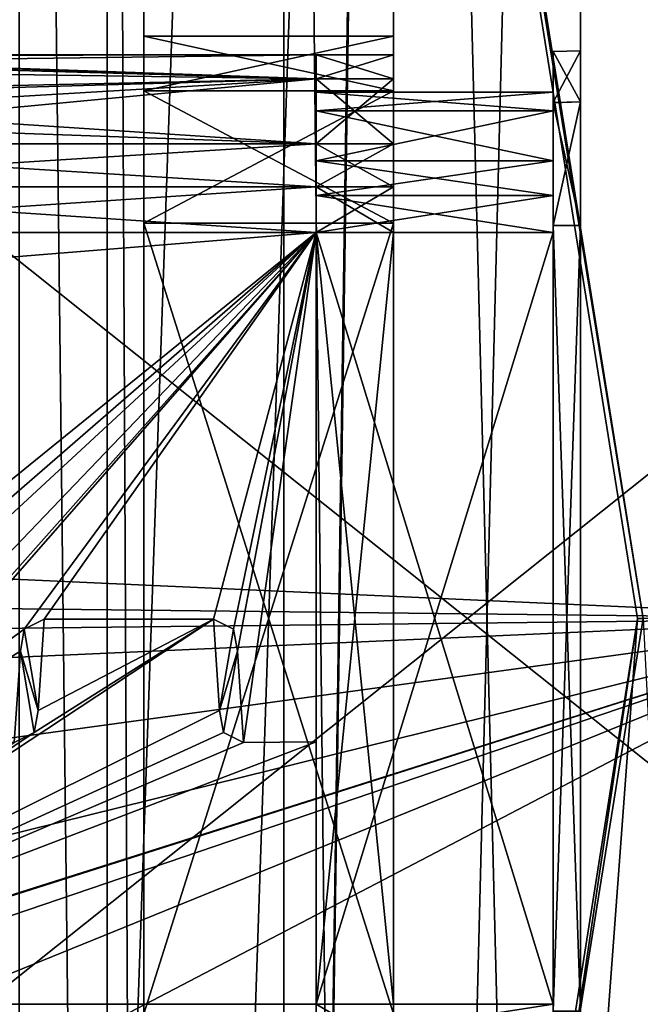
# Model space of a CAD drawing. Header units: millimetres. Extents: x -78 to 78, y -78 to 78.
# Tile 301 of 449: x 49.51 to 54.48, y -3.09 to 4.8. Entities that reach past the tile are written whole.
import ezdxf

# ---------------------------------------------------------------- set-up
doc = ezdxf.new("R2010")
doc.units = ezdxf.units.MM
doc.header["$LTSCALE"] = 41.718519
for name, color, linetype in [('1061', 7, 'CONTINUOUS'), ('1107', 7, 'CONTINUOUS'), ('1745', 7, 'CONTINUOUS'), ('1892', 7, 'CONTINUOUS'), ('1893', 7, 'CONTINUOUS'), ('1894', 7, 'CONTINUOUS'), ('1895', 7, 'CONTINUOUS'), ('1896', 7, 'CONTINUOUS'), ('1897', 7, 'CONTINUOUS'), ('1898', 7, 'CONTINUOUS'), ('1899', 7, 'CONTINUOUS'), ('1900', 7, 'CONTINUOUS'), ('1901', 7, 'CONTINUOUS'), ('1902', 7, 'CONTINUOUS'), ('1905', 7, 'CONTINUOUS'), ('1908', 7, 'CONTINUOUS'), ('1911', 7, 'CONTINUOUS'), ('1912', 7, 'CONTINUOUS'), ('1915', 7, 'CONTINUOUS'), ('1916', 7, 'CONTINUOUS'), ('1917', 7, 'CONTINUOUS'), ('24', 7, 'CONTINUOUS'), ('328', 7, 'CONTINUOUS'), ('344', 7, 'CONTINUOUS'), ('39', 7, 'CONTINUOUS'), ('48', 7, 'CONTINUOUS'), ('5528', 7, 'CONTINUOUS'), ('5529', 7, 'CONTINUOUS'), ('5531', 7, 'CONTINUOUS'), ('5534', 7, 'CONTINUOUS'), ('5539', 7, 'CONTINUOUS'), ('5540', 7, 'CONTINUOUS'), ('5541', 7, 'CONTINUOUS'), ('5544', 7, 'CONTINUOUS'), ('5545', 7, 'CONTINUOUS'), ('5550', 7, 'CONTINUOUS'), ('617', 7, 'CONTINUOUS'), ('619', 7, 'CONTINUOUS'), ('623', 7, 'CONTINUOUS'), ('627', 7, 'CONTINUOUS'), ('642', 7, 'CONTINUOUS'), ('65', 7, 'CONTINUOUS'), ('650', 7, 'CONTINUOUS'), ('651', 7, 'CONTINUOUS'), ('659', 7, 'CONTINUOUS'), ('66', 7, 'CONTINUOUS'), ('668', 7, 'CONTINUOUS'), ('745', 7, 'CONTINUOUS'), ('748', 7, 'CONTINUOUS'), ('76', 7, 'CONTINUOUS'), ('790', 7, 'CONTINUOUS'), ('855', 7, 'CONTINUOUS'), ('86', 7, 'CONTINUOUS'), ('97', 7, 'CONTINUOUS'), ('971', 7, 'CONTINUOUS'), ('98', 7, 'CONTINUOUS')]:
    doc.layers.add(name, color=color, linetype=linetype)

msp = doc.modelspace()

# ---------------------------------------------------------------- linework, layer by layer
at = {"layer": '1061', "color": 7, "linetype": 'CONTINUOUS'}
for points in [[(51.768, 17.0379, 23.7), (54.5, 0, 23.7), (51.7312, 17.0098, 26.2), (51.768, 17.0379, 23.7)], [(54.5, 0, 23.7), (54.4564, 0, 26.2), (51.7312, 17.0098, 26.2), (54.5, 0, 23.7)], [(54.5, 0, 23.7), (51.768, -17.0379, 23.7), (54.4564, 0, 26.2), (54.5, 0, 23.7)], [(51.768, -17.0379, 23.7), (53.8609, -8.0304, 26.2), (54.4564, 0, 26.2), (51.768, -17.0379, 23.7)]]:
    msp.add_3dface(points, dxfattribs=at)
at = {"layer": '1107', "color": 7, "linetype": 'CONTINUOUS'}
for points in [[(57.6146, 2.6691, 23.7), (57.2005, -0.0001, 23.7), (51.768, 17.0379, 23.7), (57.6146, 2.6691, 23.7)], [(51.768, 17.0379, 23.7), (57.2005, -0.0001, 23.7), (54.5, 0, 23.7), (51.768, 17.0379, 23.7)], [(58.8181, 5.0848, 23.7), (57.6146, 2.6691, 23.7), (51.768, 17.0379, 23.7), (58.8181, 5.0848, 23.7)], [(54.5, 0, 23.7), (55.2514, -14.8047, 23.7), (51.768, -17.0379, 23.7), (54.5, 0, 23.7)]]:
    msp.add_3dface(points, dxfattribs=at)
at = {"layer": '1745', "linetype": 'CONTINUOUS'}
for points in [[(75.9193, 7.9475, 28.7), (69.7599, 30.9897, 28.7), (53.7937, -21.0684, 28.7), (75.9193, 7.9475, 28.7)], [(53.7937, -21.0684, 28.7), (69.7599, 30.9897, 28.7), (56.7669, -10.73, 28.7), (53.7937, -21.0684, 28.7)], [(31.0424, -69.7372, 28.7), (51.0663, -56.737, 28.7), (75.9193, 7.9475, 28.7), (31.0424, -69.7372, 28.7)], [(31.0424, -69.7372, 28.7), (75.9193, 7.9475, 28.7), (53.7937, -21.0684, 28.7), (31.0424, -69.7372, 28.7)], [(51.0663, -56.737, 28.7), (74.6699, -15.8517, 28.7), (75.9193, 7.9475, 28.7), (51.0663, -56.737, 28.7)]]:
    msp.add_3dface(points, dxfattribs=at)
at = {"layer": '1892', "linetype": 'CONTINUOUS'}
for points in [[(51.88, 3.6703, 5.6071), (51.88, 3.3901, 5.5047), (53.78, 3.6703, 5.6071), (51.88, 3.6703, 5.6071)], [(53.78, 3.6703, 5.6071), (51.88, 3.3901, 5.5047), (53.78, 3.3901, 5.5047), (53.78, 3.6703, 5.6071)], [(51.88, 3.3901, 5.5047), (51.88, 3.0938, 5.4699), (53.78, 3.3901, 5.5047), (51.88, 3.3901, 5.5047)], [(53.78, 3.3901, 5.5047), (51.88, 3.0938, 5.4699), (53.78, 3.0938, 5.4699), (53.78, 3.3901, 5.5047)]]:
    msp.add_3dface(points, dxfattribs=at)
at = {"layer": '1893', "linetype": 'CONTINUOUS'}
for points in [[(51.88, 4.5199, 6.4999), (51.88, 4.3267, 5.8187), (51.88, 4.5199, 6.9999), (51.88, 4.5199, 6.4999)], [(51.88, 4.5199, 6.9999), (51.88, 4.3267, 5.8187), (51.88, 4.3266, 7.6813), (51.88, 4.5199, 6.9999)], [(51.88, 4.0712, 5.9758), (51.88, 4.2199, 6.4999), (51.88, 4.3267, 5.8187), (51.88, 4.0712, 5.9758)], [(51.88, 4.3267, 5.8187), (51.88, 4.2199, 6.4999), (51.88, 4.3266, 7.6813), (51.88, 4.3267, 5.8187)], [(51.88, 3.8054, 5.3392), (51.88, 4.0712, 5.9758), (51.88, 4.3267, 5.8187), (51.88, 3.8054, 5.3392)], [(51.88, 4.2199, 6.9999), (51.88, 4.0713, 7.524), (51.88, 4.3266, 7.6813), (51.88, 4.2199, 6.9999)], [(51.88, 4.2199, 6.4999), (51.88, 4.2199, 6.9999), (51.88, 4.3266, 7.6813), (51.88, 4.2199, 6.4999)], [(51.88, 4.3266, 7.6813), (51.88, 4.0713, 7.524), (51.88, 3.8054, 8.1607), (51.88, 4.3266, 7.6813)], [(51.88, 4.0713, 7.524), (51.88, 3.6703, 7.8928), (51.88, 3.8054, 8.1607), (51.88, 4.0713, 7.524)], [(51.88, 3.6703, 5.6071), (51.88, 4.0712, 5.9758), (51.88, 3.8054, 5.3392), (51.88, 3.6703, 5.6071)], [(51.88, 3.4595, 5.2129), (51.88, 3.6703, 5.6071), (51.88, 3.8054, 5.3392), (51.88, 3.4595, 5.2129)], [(51.88, 3.8054, 8.1607), (51.88, 3.6703, 7.8928), (51.88, 3.4595, 8.287), (51.88, 3.8054, 8.1607)], [(51.88, 3.3901, 5.5047), (51.88, 3.6703, 5.6071), (51.88, 3.4595, 5.2129), (51.88, 3.3901, 5.5047)], [(51.88, 3.6703, 7.8928), (51.88, 3.3901, 7.9952), (51.88, 3.4595, 8.287), (51.88, 3.6703, 7.8928)], [(51.88, 3.0938, 5.1699), (51.88, 3.3901, 5.5047), (51.88, 3.4595, 5.2129), (51.88, 3.0938, 5.1699)], [(51.88, 3.3901, 7.9952), (51.88, 3.0938, 8.0299), (51.88, 3.4595, 8.287), (51.88, 3.3901, 7.9952)], [(51.88, 3.4595, 8.287), (51.88, 3.0938, 8.0299), (51.88, 3.0938, 8.3299), (51.88, 3.4595, 8.287)], [(51.88, 3.0938, 5.4699), (51.88, 3.3901, 5.5047), (51.88, 3.0938, 5.1699), (51.88, 3.0938, 5.4699)], [(51.88, -3.094, 5.4699), (51.88, 3.0938, 5.4699), (51.88, -3.094, 5.1699), (51.88, -3.094, 5.4699)], [(51.88, 3.0938, 5.4699), (51.88, 3.0938, 5.1699), (51.88, -3.094, 5.1699), (51.88, 3.0938, 5.4699)], [(51.88, 3.0938, 8.0299), (51.88, -3.094, 8.0299), (51.88, 3.0938, 8.3299), (51.88, 3.0938, 8.0299)], [(51.88, 3.0938, 8.3299), (51.88, -3.094, 8.0299), (51.88, -3.094, 8.3299), (51.88, 3.0938, 8.3299)], [(51.88, -3.3902, 5.5047), (51.88, -3.094, 5.4699), (51.88, -3.4597, 5.2129), (51.88, -3.3902, 5.5047)], [(51.88, -3.4597, 5.2129), (51.88, -3.094, 5.4699), (51.88, -3.094, 5.1699), (51.88, -3.4597, 5.2129)]]:
    msp.add_3dface(points, dxfattribs=at)
at = {"layer": '1894', "linetype": 'CONTINUOUS'}
for points in [[(53.78, 3.0938, 5.4699), (51.88, 3.0938, 5.4699), (51.88, -3.094, 5.4699), (53.78, 3.0938, 5.4699)], [(53.78, -3.094, 5.4699), (53.78, 3.0938, 5.4699), (51.88, -3.094, 5.4699), (53.78, -3.094, 5.4699)]]:
    msp.add_3dface(points, dxfattribs=at)
at = {"layer": '1895', "linetype": 'CONTINUOUS'}
for points in [[(53.78, 4.1363, 5.6138), (53.78, 4.5447, 6.6), (53.78, 4.2199, 6.4999), (53.78, 4.1363, 5.6138)], [(53.78, 4.5447, 6.6), (53.78, 4.5447, 6.9), (53.78, 4.1356, 7.8868), (53.78, 4.5447, 6.6)], [(53.78, 4.5447, 6.6), (53.78, 4.1356, 7.8868), (53.78, 4.2199, 6.9999), (53.78, 4.5447, 6.6)], [(53.78, 4.5447, 6.6), (53.78, 4.2199, 6.9999), (53.78, 4.2199, 6.4999), (53.78, 4.5447, 6.6)], [(53.78, 4.1363, 5.6138), (53.78, 4.2199, 6.4999), (53.78, 4.0713, 5.9759), (53.78, 4.1363, 5.6138)], [(53.78, 4.1356, 7.8868), (53.78, 4.0712, 7.5241), (53.78, 4.2199, 6.9999), (53.78, 4.1356, 7.8868)], [(53.78, 3.15, 5.2053), (53.78, 4.1363, 5.6138), (53.78, 3.3901, 5.5047), (53.78, 3.15, 5.2053)], [(53.78, 4.1363, 5.6138), (53.78, 3.6703, 5.6071), (53.78, 3.3901, 5.5047), (53.78, 4.1363, 5.6138)], [(53.78, 3.6703, 5.6071), (53.78, 4.1363, 5.6138), (53.78, 4.0713, 5.9759), (53.78, 3.6703, 5.6071)], [(53.78, 4.1356, 7.8868), (53.78, 3.15, 8.2947), (53.78, 3.6703, 7.8928), (53.78, 4.1356, 7.8868)], [(53.78, 4.1356, 7.8868), (53.78, 3.6703, 7.8928), (53.78, 4.0712, 7.5241), (53.78, 4.1356, 7.8868)], [(53.78, 3.6703, 7.8928), (53.78, 3.15, 8.2947), (53.78, 3.3901, 7.9952), (53.78, 3.6703, 7.8928)], [(53.78, 3.15, 5.2053), (53.78, 3.3901, 5.5047), (53.78, 3.0938, 5.4699), (53.78, 3.15, 5.2053)], [(53.78, 3.15, 8.2947), (53.78, 3.0938, 8.0299), (53.78, 3.3901, 7.9952), (53.78, 3.15, 8.2947)], [(53.78, 3.15, 8.2947), (53.78, -3.15, 8.2947), (53.78, 3.0938, 8.0299), (53.78, 3.15, 8.2947)], [(53.78, -3.15, 5.2053), (53.78, 3.15, 5.2053), (53.78, -3.094, 5.4699), (53.78, -3.15, 5.2053)], [(53.78, 3.15, 5.2053), (53.78, 3.0938, 5.4699), (53.78, -3.094, 5.4699), (53.78, 3.15, 5.2053)], [(53.78, -3.15, 8.2947), (53.78, -3.094, 8.0299), (53.78, 3.0938, 8.0299), (53.78, -3.15, 8.2947)], [(53.78, -3.15, 5.2053), (53.78, -3.094, 5.4699), (53.78, -3.3902, 5.5047), (53.78, -3.15, 5.2053)]]:
    msp.add_3dface(points, dxfattribs=at)
at = {"layer": '1896', "linetype": 'CONTINUOUS'}
for points in [[(53.78, 4.2199, 6.4999), (51.88, 4.2199, 6.4999), (51.88, 4.0712, 5.9758), (53.78, 4.2199, 6.4999)], [(53.78, 4.2199, 6.4999), (51.88, 4.0712, 5.9758), (53.78, 4.0713, 5.9759), (53.78, 4.2199, 6.4999)], [(51.88, 3.6703, 5.6071), (53.78, 3.6703, 5.6071), (53.78, 4.0713, 5.9759), (51.88, 3.6703, 5.6071)], [(51.88, 4.0712, 5.9758), (51.88, 3.6703, 5.6071), (53.78, 4.0713, 5.9759), (51.88, 4.0712, 5.9758)]]:
    msp.add_3dface(points, dxfattribs=at)
at = {"layer": '1897', "linetype": 'CONTINUOUS'}
for points in [[(53.78, 4.2199, 6.9999), (51.88, 4.2199, 6.9999), (53.78, 4.2199, 6.4999), (53.78, 4.2199, 6.9999)], [(53.78, 4.2199, 6.4999), (51.88, 4.2199, 6.9999), (51.88, 4.2199, 6.4999), (53.78, 4.2199, 6.4999)]]:
    msp.add_3dface(points, dxfattribs=at)
at = {"layer": '1898', "linetype": 'CONTINUOUS'}
for points in [[(51.88, 4.0713, 7.524), (51.88, 4.2199, 6.9999), (53.78, 4.0712, 7.5241), (51.88, 4.0713, 7.524)], [(53.78, 4.0712, 7.5241), (51.88, 4.2199, 6.9999), (53.78, 4.2199, 6.9999), (53.78, 4.0712, 7.5241)], [(53.78, 3.6703, 7.8928), (51.88, 3.6703, 7.8928), (51.88, 4.0713, 7.524), (53.78, 3.6703, 7.8928)], [(53.78, 3.6703, 7.8928), (51.88, 4.0713, 7.524), (53.78, 4.0712, 7.5241), (53.78, 3.6703, 7.8928)]]:
    msp.add_3dface(points, dxfattribs=at)
at = {"layer": '1899', "linetype": 'CONTINUOUS'}
for points in [[(52.5, 3.0938, 5.1699), (52.5, -3.094, 5.1699), (51.88, 3.0938, 5.1699), (52.5, 3.0938, 5.1699)], [(51.88, 3.0938, 5.1699), (52.5, -3.094, 5.1699), (51.88, -3.094, 5.1699), (51.88, 3.0938, 5.1699)]]:
    msp.add_3dface(points, dxfattribs=at)
at = {"layer": '1900', "linetype": 'CONTINUOUS'}
for points in [[(51.88, 3.6703, 7.8928), (53.78, 3.6703, 7.8928), (53.78, 3.3901, 7.9952), (51.88, 3.6703, 7.8928)], [(51.88, 3.3901, 7.9952), (51.88, 3.6703, 7.8928), (53.78, 3.3901, 7.9952), (51.88, 3.3901, 7.9952)], [(53.78, 3.0938, 8.0299), (51.88, 3.0938, 8.0299), (51.88, 3.3901, 7.9952), (53.78, 3.0938, 8.0299)], [(53.78, 3.0938, 8.0299), (51.88, 3.3901, 7.9952), (53.78, 3.3901, 7.9952), (53.78, 3.0938, 8.0299)]]:
    msp.add_3dface(points, dxfattribs=at)
at = {"layer": '1901', "linetype": 'CONTINUOUS'}
for points in [[(52.5, -3.094, 5.1699), (52.5, -3.4597, 5.2129), (51.88, -3.094, 5.1699), (52.5, -3.094, 5.1699)], [(52.5, -3.4597, 5.2129), (51.88, -3.4597, 5.2129), (51.88, -3.094, 5.1699), (52.5, -3.4597, 5.2129)]]:
    msp.add_3dface(points, dxfattribs=at)
at = {"layer": '1902', "linetype": 'CONTINUOUS'}
for points in [[(53.78, -3.094, 8.0299), (51.88, -3.094, 8.0299), (51.88, 3.0938, 8.0299), (53.78, -3.094, 8.0299)], [(53.78, 3.0938, 8.0299), (53.78, -3.094, 8.0299), (51.88, 3.0938, 8.0299), (53.78, 3.0938, 8.0299)]]:
    msp.add_3dface(points, dxfattribs=at)
at = {"layer": '1905', "linetype": 'CONTINUOUS'}
for points in [[(52.5, 3.8054, 5.3392), (52.5, 3.4595, 5.2129), (51.88, 3.8054, 5.3392), (52.5, 3.8054, 5.3392)], [(52.5, 3.4595, 5.2129), (51.88, 3.4595, 5.2129), (51.88, 3.8054, 5.3392), (52.5, 3.4595, 5.2129)], [(52.5, 3.4595, 5.2129), (52.5, 3.0938, 5.1699), (51.88, 3.4595, 5.2129), (52.5, 3.4595, 5.2129)], [(52.5, 3.0938, 5.1699), (51.88, 3.0938, 5.1699), (51.88, 3.4595, 5.2129), (52.5, 3.0938, 5.1699)]]:
    msp.add_3dface(points, dxfattribs=at)
at = {"layer": '1908', "linetype": 'CONTINUOUS'}
for points in [[(52.5, 4.5199, 6.4999), (52.5, 4.3265, 5.8187), (51.88, 4.5199, 6.4999), (52.5, 4.5199, 6.4999)], [(52.5, 4.3265, 5.8187), (51.88, 4.3267, 5.8187), (51.88, 4.5199, 6.4999), (52.5, 4.3265, 5.8187)], [(52.5, 4.3265, 5.8187), (52.5, 3.8054, 5.3392), (51.88, 4.3267, 5.8187), (52.5, 4.3265, 5.8187)], [(52.5, 3.8054, 5.3392), (51.88, 3.8054, 5.3392), (51.88, 4.3267, 5.8187), (52.5, 3.8054, 5.3392)]]:
    msp.add_3dface(points, dxfattribs=at)
at = {"layer": '1911', "linetype": 'CONTINUOUS'}
for points in [[(53.78, -3.094, 5.4699), (51.88, -3.094, 5.4699), (51.88, -3.3902, 5.5047), (53.78, -3.094, 5.4699)], [(53.78, -3.094, 5.4699), (51.88, -3.3902, 5.5047), (53.78, -3.3902, 5.5047), (53.78, -3.094, 5.4699)]]:
    msp.add_3dface(points, dxfattribs=at)
at = {"layer": '1912', "linetype": 'CONTINUOUS'}
for points in [[(52.5, 4.5199, 6.9999), (52.5, 4.5199, 6.4999), (51.88, 4.5199, 6.4999), (52.5, 4.5199, 6.9999)], [(52.5, 4.5199, 6.9999), (51.88, 4.5199, 6.4999), (51.88, 4.5199, 6.9999), (52.5, 4.5199, 6.9999)]]:
    msp.add_3dface(points, dxfattribs=at)
at = {"layer": '1915', "linetype": 'CONTINUOUS'}
for points in [[(52.5, 4.3265, 7.6812), (52.5, 4.5199, 6.9999), (51.88, 4.3266, 7.6813), (52.5, 4.3265, 7.6812)], [(52.5, 4.5199, 6.9999), (51.88, 4.5199, 6.9999), (51.88, 4.3266, 7.6813), (52.5, 4.5199, 6.9999)], [(52.5, 4.3265, 7.6812), (51.88, 4.3266, 7.6813), (51.88, 3.8054, 8.1607), (52.5, 4.3265, 7.6812)], [(52.5, 3.8054, 8.1607), (52.5, 4.3265, 7.6812), (51.88, 3.8054, 8.1607), (52.5, 3.8054, 8.1607)]]:
    msp.add_3dface(points, dxfattribs=at)
at = {"layer": '1916', "linetype": 'CONTINUOUS'}
for points in [[(52.5, -3.094, 8.3299), (52.5, 3.0938, 8.3299), (51.88, -3.094, 8.3299), (52.5, -3.094, 8.3299)], [(52.5, 3.0938, 8.3299), (51.88, 3.0938, 8.3299), (51.88, -3.094, 8.3299), (52.5, 3.0938, 8.3299)]]:
    msp.add_3dface(points, dxfattribs=at)
at = {"layer": '1917', "linetype": 'CONTINUOUS'}
for points in [[(52.5, 3.4595, 8.287), (52.5, 3.8054, 8.1607), (51.88, 3.4595, 8.287), (52.5, 3.4595, 8.287)], [(52.5, 3.8054, 8.1607), (51.88, 3.8054, 8.1607), (51.88, 3.4595, 8.287), (52.5, 3.8054, 8.1607)], [(52.5, 3.0938, 8.3299), (52.5, 3.4595, 8.287), (51.88, 3.0938, 8.3299), (52.5, 3.0938, 8.3299)], [(52.5, 3.4595, 8.287), (51.88, 3.4595, 8.287), (51.88, 3.0938, 8.3299), (52.5, 3.4595, 8.287)]]:
    msp.add_3dface(points, dxfattribs=at)
at = {"layer": '24', "linetype": 'CONTINUOUS'}
for points in [[(49.5, -30.5, -2), (49.5, 30.5, -2), (51.6213, 30.5, -1.1213), (49.5, -30.5, -2)], [(49.5, -30.5, -2), (51.6213, 30.5, -1.1213), (51.6213, -30.5, -1.1213), (49.5, -30.5, -2)], [(51.6213, 30.5, -1.1213), (52.5, 30.5, 1), (51.6213, -30.5, -1.1213), (51.6213, 30.5, -1.1213)], [(52.5, 30.5, 1), (52.5, 29.5, 1), (51.6213, -30.5, -1.1213), (52.5, 30.5, 1)], [(52.5, 29.5, 1), (52.5, -29.5, 1), (51.6213, -30.5, -1.1213), (52.5, 29.5, 1)]]:
    msp.add_3dface(points, dxfattribs=at)
at = {"layer": '328', "linetype": 'CONTINUOUS'}
for points in [[(47.5, -30, 15), (15.5, 30, 15), (67, -30, 15), (47.5, -30, 15)], [(67, -30, 15), (15.5, 30, 15), (67.5, -30, 15), (67, -30, 15)], [(67.5, -30, 15), (15.5, 30, 15), (72.3187, -15.3427, 15), (67.5, -30, 15)], [(72.3187, -15.3427, 15), (15.5, 30, 15), (73.9493, 0, 15), (72.3187, -15.3427, 15)], [(73.9493, 0, 15), (15.5, 30, 15), (72.3187, 15.3427, 15), (73.9493, 0, 15)]]:
    msp.add_3dface(points, dxfattribs=at)
at = {"layer": '344', "linetype": 'CONTINUOUS'}
for points in [[(47.5, 30, 16.5), (15.5, -30, 16.5), (67, 30, 16.5), (47.5, 30, 16.5)], [(67, 30, 16.5), (15.5, -30, 16.5), (67.5, 30, 16.5), (67, 30, 16.5)], [(67.5, 30, 16.5), (15.5, -30, 16.5), (72.3187, 15.3427, 16.5), (67.5, 30, 16.5)], [(72.3187, 15.3427, 16.5), (15.5, -30, 16.5), (73.9493, 0, 16.5), (72.3187, 15.3427, 16.5)], [(73.9493, 0, 16.5), (15.5, -30, 16.5), (72.3187, -15.3427, 16.5), (73.9493, 0, 16.5)]]:
    msp.add_3dface(points, dxfattribs=at)
at = {"layer": '39', "linetype": 'CONTINUOUS'}
for points in [[(50.5, 3.17, 5.02), (50.5, -3.17, 5.02), (52.5, 3.17, 5.02), (50.5, 3.17, 5.02)], [(50.5, -3.17, 5.02), (52.5, -3.17, 5.02), (52.5, 3.17, 5.02), (50.5, -3.17, 5.02)]]:
    msp.add_3dface(points, dxfattribs=at)
at = {"layer": '48', "linetype": 'CONTINUOUS'}
for points in [[(49.5, 30.5), (49.5, -30.5), (50.2071, -30.5, 0.2929), (49.5, 30.5)], [(50.2071, 30.5, 0.2929), (49.5, 30.5), (50.2071, -30.5, 0.2929), (50.2071, 30.5, 0.2929)], [(50.5, 30.5, 1), (50.2071, 30.5, 0.2929), (50.5, -30.5, 1), (50.5, 30.5, 1)], [(50.5, -30.5, 1), (50.2071, 30.5, 0.2929), (50.2071, -30.5, 0.2929), (50.5, -30.5, 1)]]:
    msp.add_3dface(points, dxfattribs=at)
at = {"layer": '5528', "linetype": 'CONTINUOUS'}
for points in [[(51.88, 4.5199, 6.9999), (51.88, 4.3267, 7.6812), (51.88, 4.5199, 6.4999), (51.88, 4.5199, 6.9999)], [(51.88, 4.3267, 7.6812), (51.88, 4.3266, 5.8186), (51.88, 4.5199, 6.4999), (51.88, 4.3267, 7.6812)], [(51.88, 4.3267, 7.6812), (51.88, 3.8054, 8.1607), (51.88, 4.0712, 7.5241), (51.88, 4.3267, 7.6812)], [(51.88, 4.3266, 5.8186), (51.88, 4.3267, 7.6812), (51.88, 4.2199, 6.9999), (51.88, 4.3266, 5.8186)], [(51.88, 4.2199, 6.9999), (51.88, 4.3267, 7.6812), (51.88, 4.0712, 7.5241), (51.88, 4.2199, 6.9999)], [(51.88, 3.8054, 5.3392), (51.88, 4.3266, 5.8186), (51.88, 4.0713, 5.9759), (51.88, 3.8054, 5.3392)], [(51.88, 4.0713, 5.9759), (51.88, 4.3266, 5.8186), (51.88, 4.2199, 6.4999), (51.88, 4.0713, 5.9759)], [(51.88, 4.2199, 6.4999), (51.88, 4.3266, 5.8186), (51.88, 4.2199, 6.9999), (51.88, 4.2199, 6.4999)], [(51.88, 3.6703, 5.6071), (51.88, 3.8054, 5.3392), (51.88, 4.0713, 5.9759), (51.88, 3.6703, 5.6071)], [(51.88, 4.0712, 7.5241), (51.88, 3.8054, 8.1607), (51.88, 3.6703, 7.8928), (51.88, 4.0712, 7.5241)], [(51.88, 3.6703, 7.8928), (51.88, 3.8054, 8.1607), (51.88, 3.4595, 8.287), (51.88, 3.6703, 7.8928)], [(51.88, 3.8054, 5.3392), (51.88, 3.6703, 5.6071), (51.88, 3.4595, 5.2129), (51.88, 3.8054, 5.3392)], [(51.88, 3.6703, 5.6071), (51.88, 3.3901, 5.5047), (51.88, 3.4595, 5.2129), (51.88, 3.6703, 5.6071)], [(51.88, 3.3901, 7.9952), (51.88, 3.6703, 7.8928), (51.88, 3.4595, 8.287), (51.88, 3.3901, 7.9952)], [(51.88, 3.3901, 5.5047), (51.88, 3.0938, 5.4699), (51.88, 3.4595, 5.2129), (51.88, 3.3901, 5.5047)], [(51.88, 3.4595, 5.2129), (51.88, 3.0938, 5.4699), (51.88, 3.0938, 5.1699), (51.88, 3.4595, 5.2129)], [(51.88, 3.0938, 8.3299), (51.88, 3.3901, 7.9952), (51.88, 3.4595, 8.287), (51.88, 3.0938, 8.3299)], [(51.88, 3.0938, 8.0299), (51.88, 3.3901, 7.9952), (51.88, 3.0938, 8.3299), (51.88, 3.0938, 8.0299)], [(51.88, 3.0938, 5.4699), (51.88, -0.9901, 5.4699), (51.88, 3.0938, 5.1699), (51.88, 3.0938, 5.4699)], [(51.88, -3.094, 8.0299), (51.88, 3.0938, 8.0299), (51.88, -3.094, 8.3299), (51.88, -3.094, 8.0299)], [(51.88, -3.094, 8.3299), (51.88, 3.0938, 8.0299), (51.88, 3.0938, 8.3299), (51.88, -3.094, 8.3299)], [(51.88, 3.0938, 5.1699), (51.88, -0.9901, 5.4699), (51.88, -0.9901, 5.1699), (51.88, 3.0938, 5.1699)], [(51.88, -0.9901, 5.4699), (51.88, -3.094, 5.4699), (51.88, -0.9901, 5.1699), (51.88, -0.9901, 5.4699)], [(51.88, -0.9901, 5.1699), (51.88, -3.094, 5.4699), (51.88, -3.094, 5.1699), (51.88, -0.9901, 5.1699)], [(51.88, -3.094, 5.4699), (51.88, -3.3902, 5.5047), (51.88, -3.094, 5.1699), (51.88, -3.094, 5.4699)], [(51.88, -3.094, 5.1699), (51.88, -3.3902, 5.5047), (51.88, -3.4597, 5.2129), (51.88, -3.094, 5.1699)]]:
    msp.add_3dface(points, dxfattribs=at)
at = {"layer": '5529', "linetype": 'CONTINUOUS'}
for points in [[(44.72, 4.4293, 6.023), (45.28, 4.5113, 6.3499), (51.88, 4.3266, 5.8186), (44.72, 4.4293, 6.023)], [(45.28, 4.5113, 6.3499), (46.28, 4.5113, 6.3499), (51.88, 4.3266, 5.8186), (45.28, 4.5113, 6.3499)], [(46.28, 4.5113, 6.3499), (46.3507, 4.5143, 6.3793), (51.88, 4.3266, 5.8186), (46.28, 4.5113, 6.3499)], [(46.3507, 4.5143, 6.3793), (46.38, 4.519, 6.4499), (51.88, 4.3266, 5.8186), (46.3507, 4.5143, 6.3793)], [(46.38, 4.519, 6.4499), (46.38, 4.5199, 6.4999), (51.88, 4.3266, 5.8186), (46.38, 4.519, 6.4499)], [(51.88, 4.3266, 5.8186), (46.38, 4.5199, 6.4999), (51.88, 4.5199, 6.4999), (51.88, 4.3266, 5.8186)], [(46.38, 4.1699, 5.6125), (44.72, 4.4293, 6.023), (51.88, 4.3266, 5.8186), (46.38, 4.1699, 5.6125)], [(51.88, 3.8054, 5.3392), (46.38, 4.1699, 5.6125), (51.88, 4.3266, 5.8186), (51.88, 3.8054, 5.3392)], [(46.38, 3.9997, 5.4598), (46.38, 4.1699, 5.6125), (51.88, 3.8054, 5.3392), (46.38, 3.9997, 5.4598)], [(46.38, 3.8054, 5.3392), (46.38, 3.9997, 5.4598), (51.88, 3.8054, 5.3392), (46.38, 3.8054, 5.3392)]]:
    msp.add_3dface(points, dxfattribs=at)
at = {"layer": '5531', "linetype": 'CONTINUOUS'}
for points in [[(51.88, -3.094, 5.1699), (51.88, -3.4597, 5.2129), (46.38, -3.094, 5.1699), (51.88, -3.094, 5.1699)], [(46.38, -3.094, 5.1699), (51.88, -3.4597, 5.2129), (46.38, -3.4597, 5.2129), (46.38, -3.094, 5.1699)]]:
    msp.add_3dface(points, dxfattribs=at)
at = {"layer": '5534', "linetype": 'CONTINUOUS'}
for points in [[(46.38, 4.5199, 6.9999), (51.88, 4.5199, 6.9999), (46.38, 4.5199, 6.4999), (46.38, 4.5199, 6.9999)], [(46.38, 4.5199, 6.4999), (51.88, 4.5199, 6.9999), (51.88, 4.5199, 6.4999), (46.38, 4.5199, 6.4999)]]:
    msp.add_3dface(points, dxfattribs=at)
at = {"layer": '5539', "linetype": 'CONTINUOUS'}
for points in [[(51.1072, -0.7376, 5.1699), (46.38, -3.094, 5.1699), (51.0582, -0.0051, 5.1699), (51.1072, -0.7376, 5.1699)], [(51.0582, -0.0051, 5.1699), (46.38, -3.094, 5.1699), (49.6216, -0.9144, 5.1699), (51.0582, -0.0051, 5.1699)], [(49.5414, -0.0857, 5.1699), (49.7018, -0.0051, 5.1699), (49.6528, -0.7376, 5.1699), (49.5414, -0.0857, 5.1699)], [(49.6528, -0.7376, 5.1699), (51.0582, -0.0051, 5.1699), (49.6216, -0.9144, 5.1699), (49.6528, -0.7376, 5.1699)], [(49.7018, -0.0051, 5.1699), (51.0582, -0.0051, 5.1699), (49.6528, -0.7376, 5.1699), (49.7018, -0.0051, 5.1699)], [(51.2186, -0.0857, 5.1699), (51.1072, -0.7376, 5.1699), (51.0582, -0.0051, 5.1699), (51.2186, -0.0857, 5.1699)], [(49.5102, -0.2625, 5.1699), (49.5414, -0.0857, 5.1699), (49.6528, -0.7376, 5.1699), (49.5102, -0.2625, 5.1699)], [(51.2498, -0.2625, 5.1699), (51.1072, -0.7376, 5.1699), (51.2186, -0.0857, 5.1699), (51.2498, -0.2625, 5.1699)], [(51.1384, -0.9144, 5.1699), (46.38, -3.094, 5.1699), (51.1072, -0.7376, 5.1699), (51.1384, -0.9144, 5.1699)], [(51.2988, -0.9951, 5.1699), (46.38, -3.094, 5.1699), (51.1384, -0.9144, 5.1699), (51.2988, -0.9951, 5.1699)], [(49.6216, -0.9144, 5.1699), (46.38, -3.094, 5.1699), (49.4612, -0.9951, 5.1699), (49.6216, -0.9144, 5.1699)], [(51.88, -0.9901, 5.1699), (51.88, -3.094, 5.1699), (46.38, -3.094, 5.1699), (51.88, -0.9901, 5.1699)], [(51.88, -0.9901, 5.1699), (46.38, -3.094, 5.1699), (51.2988, -0.9951, 5.1699), (51.88, -0.9901, 5.1699)]]:
    msp.add_3dface(points, dxfattribs=at)
at = {"layer": '5540', "linetype": 'CONTINUOUS'}
for points in [[(46.3798, 2.6499, 8.3299), (46.38, -2.6501, 8.3299), (51.88, 3.0938, 8.3299), (46.3798, 2.6499, 8.3299)], [(46.38, 3.0938, 8.3299), (46.3798, 2.6499, 8.3299), (51.88, 3.0938, 8.3299), (46.38, 3.0938, 8.3299)], [(46.38, -2.6501, 8.3299), (46.38, -3.094, 8.3299), (51.88, 3.0938, 8.3299), (46.38, -2.6501, 8.3299)], [(46.38, -3.094, 8.3299), (51.88, -3.094, 8.3299), (51.88, 3.0938, 8.3299), (46.38, -3.094, 8.3299)]]:
    msp.add_3dface(points, dxfattribs=at)
at = {"layer": '5541', "linetype": 'CONTINUOUS'}
for points in [[(51.88, 4.3267, 7.6812), (51.88, 4.5199, 6.9999), (44.72, 4.4293, 7.4769), (51.88, 4.3267, 7.6812)], [(44.72, 4.4293, 7.4769), (51.88, 4.5199, 6.9999), (46.28, 4.5113, 7.1499), (44.72, 4.4293, 7.4769)], [(46.28, 4.5113, 7.1499), (51.88, 4.5199, 6.9999), (46.3506, 4.5143, 7.1206), (46.28, 4.5113, 7.1499)], [(51.88, 4.5199, 6.9999), (46.38, 4.519, 7.0499), (46.3506, 4.5143, 7.1206), (51.88, 4.5199, 6.9999)], [(46.38, 4.5199, 6.9999), (46.38, 4.519, 7.0499), (51.88, 4.5199, 6.9999), (46.38, 4.5199, 6.9999)], [(44.72, 4.1699, 7.8874), (51.88, 4.3267, 7.6812), (44.72, 4.4293, 7.4769), (44.72, 4.1699, 7.8874)], [(46.38, 4.1699, 7.8874), (51.88, 4.3267, 7.6812), (44.72, 4.1699, 7.8874), (46.38, 4.1699, 7.8874)], [(46.38, 4.1699, 7.8874), (46.38, 3.9997, 8.0401), (51.88, 4.3267, 7.6812), (46.38, 4.1699, 7.8874)], [(46.38, 3.9997, 8.0401), (46.38, 3.8054, 8.1607), (51.88, 4.3267, 7.6812), (46.38, 3.9997, 8.0401)], [(51.88, 4.3267, 7.6812), (46.38, 3.8054, 8.1607), (51.88, 3.8054, 8.1607), (51.88, 4.3267, 7.6812)]]:
    msp.add_3dface(points, dxfattribs=at)
at = {"layer": '5544', "linetype": 'CONTINUOUS'}
for points in [[(46.38, 3.8054, 8.1607), (46.38, 3.4595, 8.287), (51.88, 3.8054, 8.1607), (46.38, 3.8054, 8.1607)], [(51.88, 3.8054, 8.1607), (46.38, 3.4595, 8.287), (51.88, 3.4595, 8.287), (51.88, 3.8054, 8.1607)], [(46.38, 3.4595, 8.287), (46.38, 3.0938, 8.3299), (51.88, 3.4595, 8.287), (46.38, 3.4595, 8.287)], [(46.38, 3.0938, 8.3299), (51.88, 3.0938, 8.3299), (51.88, 3.4595, 8.287), (46.38, 3.0938, 8.3299)]]:
    msp.add_3dface(points, dxfattribs=at)
at = {"layer": '5545', "linetype": 'CONTINUOUS'}
for points in [[(46.38, 3.8054, 5.3392), (51.88, 3.8054, 5.3392), (51.88, 3.4595, 5.2129), (46.38, 3.8054, 5.3392)], [(46.38, 3.8054, 5.3392), (51.88, 3.4595, 5.2129), (46.38, 3.4595, 5.2129), (46.38, 3.8054, 5.3392)], [(51.88, 3.4595, 5.2129), (51.88, 3.0938, 5.1699), (46.38, 3.4595, 5.2129), (51.88, 3.4595, 5.2129)], [(46.38, 3.4595, 5.2129), (51.88, 3.0938, 5.1699), (46.38, 3.0938, 5.1699), (46.38, 3.4595, 5.2129)]]:
    msp.add_3dface(points, dxfattribs=at)
at = {"layer": '5550', "linetype": 'CONTINUOUS'}
for points in [[(46.38, 3.0938, 5.1699), (51.88, 3.0938, 5.1699), (48.0582, -0.0051, 5.1699), (46.38, 3.0938, 5.1699)], [(48.0582, -0.0051, 5.1699), (51.88, 3.0938, 5.1699), (48.2186, -0.0857, 5.1699), (48.0582, -0.0051, 5.1699)], [(51.88, 3.0938, 5.1699), (48.2498, -0.2625, 5.1699), (48.2186, -0.0857, 5.1699), (51.88, 3.0938, 5.1699)], [(51.88, 3.0938, 5.1699), (48.2988, -0.9951, 5.1699), (48.2498, -0.2625, 5.1699), (51.88, 3.0938, 5.1699)], [(51.88, 3.0938, 5.1699), (49.5414, -0.0857, 5.1699), (48.2988, -0.9951, 5.1699), (51.88, 3.0938, 5.1699)], [(51.88, 3.0938, 5.1699), (49.7018, -0.0051, 5.1699), (49.5414, -0.0857, 5.1699), (51.88, 3.0938, 5.1699)], [(51.88, 3.0938, 5.1699), (51.0582, -0.0051, 5.1699), (49.7018, -0.0051, 5.1699), (51.88, 3.0938, 5.1699)], [(51.88, 3.0938, 5.1699), (51.2186, -0.0857, 5.1699), (51.0582, -0.0051, 5.1699), (51.88, 3.0938, 5.1699)], [(51.88, 3.0938, 5.1699), (51.2498, -0.2625, 5.1699), (51.2186, -0.0857, 5.1699), (51.88, 3.0938, 5.1699)], [(51.88, 3.0938, 5.1699), (51.2988, -0.9951, 5.1699), (51.2498, -0.2625, 5.1699), (51.88, 3.0938, 5.1699)], [(51.88, 3.0938, 5.1699), (51.88, -0.9901, 5.1699), (51.2988, -0.9951, 5.1699), (51.88, 3.0938, 5.1699)], [(49.5414, -0.0857, 5.1699), (49.5102, -0.2625, 5.1699), (48.2988, -0.9951, 5.1699), (49.5414, -0.0857, 5.1699)], [(49.5102, -0.2625, 5.1699), (49.4612, -0.9951, 5.1699), (48.2988, -0.9951, 5.1699), (49.5102, -0.2625, 5.1699)], [(49.5102, -0.2625, 5.1699), (49.6216, -0.9144, 5.1699), (49.4612, -0.9951, 5.1699), (49.5102, -0.2625, 5.1699)], [(49.5102, -0.2625, 5.1699), (49.6528, -0.7376, 5.1699), (49.6216, -0.9144, 5.1699), (49.5102, -0.2625, 5.1699)], [(51.1384, -0.9144, 5.1699), (51.1072, -0.7376, 5.1699), (51.2498, -0.2625, 5.1699), (51.1384, -0.9144, 5.1699)], [(51.2988, -0.9951, 5.1699), (51.1384, -0.9144, 5.1699), (51.2498, -0.2625, 5.1699), (51.2988, -0.9951, 5.1699)]]:
    msp.add_3dface(points, dxfattribs=at)
at = {"layer": '617', "color": 7, "linetype": 'CONTINUOUS'}
for points in [[(52.5, 4.67, 6.52), (52.5, 4.2307, 5.4593), (52.5, 4.67, 6.98), (52.5, 4.67, 6.52)], [(52.5, 4.67, 6.98), (52.5, 4.2307, 5.4593), (52.5, 4.5199, 6.4999), (52.5, 4.67, 6.98)], [(52.5, 4.2307, 8.0407), (52.5, 4.67, 6.98), (52.5, 4.3265, 7.6812), (52.5, 4.2307, 8.0407)], [(52.5, 4.3265, 7.6812), (52.5, 4.67, 6.98), (52.5, 4.5199, 6.9999), (52.5, 4.3265, 7.6812)], [(52.5, 4.5199, 6.9999), (52.5, 4.67, 6.98), (52.5, 4.5199, 6.4999), (52.5, 4.5199, 6.9999)], [(52.5, 4.5199, 6.4999), (52.5, 4.2307, 5.4593), (52.5, 4.3265, 5.8187), (52.5, 4.5199, 6.4999)], [(52.5, 4.3265, 5.8187), (52.5, 4.2307, 5.4593), (52.5, 3.8054, 5.3392), (52.5, 4.3265, 5.8187)], [(52.5, 3.8054, 8.1607), (52.5, 4.2307, 8.0407), (52.5, 4.3265, 7.6812), (52.5, 3.8054, 8.1607)], [(52.5, 4.2307, 5.4593), (52.5, 3.17, 5.02), (52.5, 3.8054, 5.3392), (52.5, 4.2307, 5.4593)], [(52.5, 3.17, 8.48), (52.5, 4.2307, 8.0407), (52.5, 3.4595, 8.287), (52.5, 3.17, 8.48)], [(52.5, 3.4595, 8.287), (52.5, 4.2307, 8.0407), (52.5, 3.8054, 8.1607), (52.5, 3.4595, 8.287)], [(52.5, 3.8054, 5.3392), (52.5, 3.17, 5.02), (52.5, 3.4595, 5.2129), (52.5, 3.8054, 5.3392)], [(52.5, 3.4595, 5.2129), (52.5, 3.17, 5.02), (52.5, 3.0938, 5.1699), (52.5, 3.4595, 5.2129)], [(52.5, 3.0938, 8.3299), (52.5, 3.17, 8.48), (52.5, 3.4595, 8.287), (52.5, 3.0938, 8.3299)], [(52.5, 3.17, 5.02), (52.5, -3.17, 5.02), (52.5, 3.0938, 5.1699), (52.5, 3.17, 5.02)], [(52.5, -3.17, 8.48), (52.5, 3.17, 8.48), (52.5, -3.094, 8.3299), (52.5, -3.17, 8.48)], [(52.5, -3.094, 8.3299), (52.5, 3.17, 8.48), (52.5, 3.0938, 8.3299), (52.5, -3.094, 8.3299)], [(52.5, -3.17, 5.02), (52.5, -3.094, 5.1699), (52.5, 3.0938, 5.1699), (52.5, -3.17, 5.02)], [(52.5, -3.094, 5.1699), (52.5, -3.17, 5.02), (52.5, -3.4597, 5.2129), (52.5, -3.094, 5.1699)]]:
    msp.add_3dface(points, dxfattribs=at)
at = {"layer": '619', "color": 7, "linetype": 'CONTINUOUS'}
for points in [[(52.5, -29.5, 1), (52.5, 29.5, 1), (54, -29.5, 1.2645), (52.5, -29.5, 1)], [(54, -29.5, 1.2645), (52.5, 29.5, 1), (54, 29.5, 1.2645), (54, -29.5, 1.2645)]]:
    msp.add_3dface(points, dxfattribs=at)
at = {"layer": '623', "color": 7, "linetype": 'CONTINUOUS'}
for points in [[(52.5, 29.5, 14.5), (52.5, -29.5, 14.5), (54, 29.5, 14.2355), (52.5, 29.5, 14.5)], [(52.5, -29.5, 14.5), (54, -29.5, 14.2355), (54, 29.5, 14.2355), (52.5, -29.5, 14.5)]]:
    msp.add_3dface(points, dxfattribs=at)
at = {"layer": '627', "color": 7, "linetype": 'CONTINUOUS'}
for points in [[(54, -29.5, 1.2645), (54, 29.5, 1.2645), (54, -21.1, 4.1188), (54, -29.5, 1.2645)], [(54, -7.5, 4.5508), (54, 29.5, 1.2645), (54, -5.9434, 5.1959), (54, -7.5, 4.5508)], [(54, 29.5, 1.2645), (54, -7.5, 4.5508), (54, -12.9254, 4.9042), (54, 29.5, 1.2645)], [(54, -5.9434, 5.1959), (54, 29.5, 1.2645), (54, -3.15, 5.1976), (54, -5.9434, 5.1959)], [(54, -14.8, 4.1188), (54, 29.5, 1.2645), (54, -12.9254, 4.9042), (54, -14.8, 4.1188)], [(54, 29.5, 1.2645), (54, -14.8, 4.1188), (54, -21.1, 4.1188), (54, 29.5, 1.2645)], [(54, 29.5, 1.2645), (54, 7.5, 4.5508), (54, -3.15, 5.1976), (54, 29.5, 1.2645)], [(54, 29.5, 14.2355), (54, -29.5, 14.2355), (54, 21.1, 9.3812), (54, 29.5, 14.2355)], [(54, 21.1, 9.3812), (54, -29.5, 14.2355), (54, 14.8, 9.3812), (54, 21.1, 9.3812)], [(54, 14.8, 9.3812), (54, -29.5, 14.2355), (54, 12.9254, 8.5958), (54, 14.8, 9.3812)], [(54, -29.5, 14.2355), (54, 7.5, 8.9492), (54, 12.9254, 8.5958), (54, -29.5, 14.2355)], [(54, 3.15, 5.1976), (54, -3.15, 5.1976), (54, 7.5, 4.5508), (54, 3.15, 5.1976)], [(54, 7.5, 8.9492), (54, -29.5, 14.2355), (54, 5.9434, 8.3041), (54, 7.5, 8.9492)], [(54, 7.5, 4.5508), (54, 5.9434, 5.1959), (54, 4.1414, 5.6085), (54, 7.5, 4.5508)], [(54, 3.15, 5.1976), (54, 7.5, 4.5508), (54, 4.1414, 5.6085), (54, 3.15, 5.1976)], [(54, 5.9434, 8.3041), (54, -29.5, 14.2355), (54, 3.15, 8.3024), (54, 5.9434, 8.3041)], [(54, 5.3, 6.75), (54, 5.9434, 8.3041), (54, 4.1415, 7.8914), (54, 5.3, 6.75)], [(54, 4.1415, 7.8914), (54, 5.9434, 8.3041), (54, 3.15, 8.3024), (54, 4.1415, 7.8914)], [(54, 5.9434, 5.1959), (54, 5.3, 6.75), (54, 4.5524, 6.9), (54, 5.9434, 5.1959)], [(54, 4.1414, 5.6085), (54, 5.9434, 5.1959), (54, 4.5524, 6.6), (54, 4.1414, 5.6085)], [(54, 4.5524, 6.6), (54, 5.9434, 5.1959), (54, 4.5524, 6.9), (54, 4.5524, 6.6)], [(54, 4.5524, 6.9), (54, 5.3, 6.75), (54, 4.1415, 7.8914), (54, 4.5524, 6.9)], [(54, 3.15, 8.3024), (54, -29.5, 14.2355), (54, -3.15, 8.3024), (54, 3.15, 8.3024)]]:
    msp.add_3dface(points, dxfattribs=at)
at = {"layer": '642', "color": 7, "linetype": 'CONTINUOUS'}
for points in [[(54, 4.1414, 5.6085), (54, 4.5524, 6.6), (53.78, 4.1363, 5.6138), (54, 4.1414, 5.6085)], [(53.78, 4.1363, 5.6138), (54, 4.5524, 6.6), (53.78, 4.5447, 6.6), (53.78, 4.1363, 5.6138)], [(54, 3.15, 5.1976), (54, 4.1414, 5.6085), (53.78, 3.15, 5.2053), (54, 3.15, 5.1976)], [(53.78, 3.15, 5.2053), (54, 4.1414, 5.6085), (53.78, 4.1363, 5.6138), (53.78, 3.15, 5.2053)]]:
    msp.add_3dface(points, dxfattribs=at)
at = {"layer": '65', "linetype": 'CONTINUOUS'}
for points in [[(50.5, 29.5, 14.5), (50.5, -29.5, 14.5), (52.5, 29.5, 14.5), (50.5, 29.5, 14.5)], [(52.5, 29.5, 14.5), (50.5, -29.5, 14.5), (52.5, -29.5, 14.5), (52.5, 29.5, 14.5)]]:
    msp.add_3dface(points, dxfattribs=at)
at = {"layer": '650', "color": 7, "linetype": 'CONTINUOUS'}
for points in [[(54, 4.5524, 6.6), (54, 4.5524, 6.9), (53.78, 4.5447, 6.6), (54, 4.5524, 6.6)], [(53.78, 4.5447, 6.6), (54, 4.5524, 6.9), (53.78, 4.5447, 6.9), (53.78, 4.5447, 6.6)]]:
    msp.add_3dface(points, dxfattribs=at)
at = {"layer": '651', "color": 7, "linetype": 'CONTINUOUS'}
for points in [[(54, -3.15, 5.1976), (54, 3.15, 5.1976), (53.78, -3.15, 5.2053), (54, -3.15, 5.1976)], [(53.78, -3.15, 5.2053), (54, 3.15, 5.1976), (53.78, 3.15, 5.2053), (53.78, -3.15, 5.2053)]]:
    msp.add_3dface(points, dxfattribs=at)
at = {"layer": '659', "color": 7, "linetype": 'CONTINUOUS'}
for points in [[(54, 4.5524, 6.9), (54, 4.1415, 7.8914), (53.78, 4.5447, 6.9), (54, 4.5524, 6.9)], [(53.78, 4.5447, 6.9), (54, 4.1415, 7.8914), (53.78, 4.1356, 7.8868), (53.78, 4.5447, 6.9)], [(54, 4.1415, 7.8914), (54, 3.15, 8.3024), (53.78, 4.1356, 7.8868), (54, 4.1415, 7.8914)], [(53.78, 4.1356, 7.8868), (54, 3.15, 8.3024), (53.78, 3.15, 8.2947), (53.78, 4.1356, 7.8868)]]:
    msp.add_3dface(points, dxfattribs=at)
at = {"layer": '66', "linetype": 'CONTINUOUS'}
for points in [[(50.5, 30.5, 1), (50.5, -30.5, 1), (50.5, 23.55, 4.2), (50.5, 30.5, 1)], [(50.5, -29.5, 14.5), (50.5, 29.5, 14.5), (50.5, -23.55, 9.3), (50.5, -29.5, 14.5)], [(50.5, -23.55, 9.3), (50.5, 29.5, 14.5), (50.5, -12.45, 9.3), (50.5, -23.55, 9.3)], [(50.5, -12.45, 9.3), (50.5, 29.5, 14.5), (50.5, -11.7429, 9.0071), (50.5, -12.45, 9.3)], [(50.5, -11.7429, 9.0071), (50.5, 29.5, 14.5), (50.5, -7.4999, 8.9243), (50.5, -11.7429, 9.0071)], [(50.5, -3.17, 8.48), (50.5, 29.5, 14.5), (50.5, 3.17, 8.48), (50.5, -3.17, 8.48)], [(50.5, 29.5, 14.5), (50.5, -3.17, 8.48), (50.5, -5.9612, 8.2867), (50.5, 29.5, 14.5)], [(50.5, 3.17, 8.48), (50.5, 29.5, 14.5), (50.5, 7.5001, 8.9243), (50.5, 3.17, 8.48)], [(50.5, -7.4999, 8.9243), (50.5, 29.5, 14.5), (50.5, -5.9612, 8.2867), (50.5, -7.4999, 8.9243)], [(50.5, 23.55, 4.2), (50.5, -30.5, 1), (50.5, 12.45, 4.2), (50.5, 23.55, 4.2)], [(50.5, 12.45, 4.2), (50.5, -30.5, 1), (50.5, 11.7429, 4.4929), (50.5, 12.45, 4.2)], [(50.5, 11.7429, 4.4929), (50.5, -30.5, 1), (50.5, 7.5001, 4.5758), (50.5, 11.7429, 4.4929)], [(50.5, 7.5001, 4.5758), (50.5, -30.5, 1), (50.5, 5.9614, 5.2134), (50.5, 7.5001, 4.5758)], [(50.5, 4.2304, 8.0405), (50.5, 3.17, 8.48), (50.5, 7.5001, 8.9243), (50.5, 4.2304, 8.0405)], [(50.5, 5.9614, 8.2867), (50.5, 4.2304, 8.0405), (50.5, 7.5001, 8.9243), (50.5, 5.9614, 8.2867)], [(50.5, -30.5, 1), (50.5, 3.17, 5.02), (50.5, 5.9614, 5.2134), (50.5, -30.5, 1)], [(50.5, 4.67, 6.52), (50.5, 4.67, 6.98), (50.5, 5.9614, 8.2867), (50.5, 4.67, 6.52)], [(50.5, 4.67, 6.98), (50.5, 4.2304, 8.0405), (50.5, 5.9614, 8.2867), (50.5, 4.67, 6.98)], [(50.5, 5.3251, 6.7501), (50.5, 4.67, 6.52), (50.5, 5.9614, 8.2867), (50.5, 5.3251, 6.7501)], [(50.5, 3.17, 5.02), (50.5, 4.2305, 5.4596), (50.5, 5.9614, 5.2134), (50.5, 3.17, 5.02)], [(50.5, 4.2305, 5.4596), (50.5, 5.3251, 6.7501), (50.5, 5.9614, 5.2134), (50.5, 4.2305, 5.4596)], [(50.5, 4.2305, 5.4596), (50.5, 4.67, 6.52), (50.5, 5.3251, 6.7501), (50.5, 4.2305, 5.4596)], [(50.5, 3.17, 5.02), (50.5, -30.5, 1), (50.5, -3.17, 5.02), (50.5, 3.17, 5.02)]]:
    msp.add_3dface(points, dxfattribs=at)
at = {"layer": '668', "color": 7, "linetype": 'CONTINUOUS'}
for points in [[(54, 3.15, 8.3024), (54, -3.15, 8.3024), (53.78, 3.15, 8.2947), (54, 3.15, 8.3024)], [(54, -3.15, 8.3024), (53.78, -3.15, 8.2947), (53.78, 3.15, 8.2947), (54, -3.15, 8.3024)]]:
    msp.add_3dface(points, dxfattribs=at)
at = {"layer": '745', "color": 7, "linetype": 'CONTINUOUS'}
for points in [[(54.2968, 17.3443, 26.2), (57, 0, 26.2), (56.3463, 10.6371, 26.2), (54.2968, 17.3443, 26.2)], [(57, 0, 26.2), (54.2968, -17.3443, 26.2), (56.3463, -10.6371, 26.2), (57, 0, 26.2)]]:
    msp.add_3dface(points, dxfattribs=at)
at = {"layer": '748', "color": 7, "linetype": 'CONTINUOUS'}
for points in [[(25.3267, 4.305, 28.7), (23.3103, 1.4963, 28.7), (53.7537, 17.1708, 28.7), (25.3267, 4.305, 28.7)], [(53.7537, 17.1708, 28.7), (23.3103, 1.4963, 28.7), (56.4299, 0, 28.7), (53.7537, 17.1708, 28.7)], [(25.3127, 7.738, 28.7), (25.3267, 4.305, 28.7), (53.7537, 17.1708, 28.7), (25.3127, 7.738, 28.7)], [(23.3103, 1.4963, 28.7), (20, 0.4098, 28.7), (56.4299, 0, 28.7), (23.3103, 1.4963, 28.7)], [(56.4299, 0, 28.7), (20, 0.4098, 28.7), (20, -0.4098, 28.7), (56.4299, 0, 28.7)], [(23.2898, -13.4811, 28.7), (56.4299, 0, 28.7), (20, -12.4098, 28.7), (23.2898, -13.4811, 28.7)], [(20, -12.4098, 28.7), (56.4299, 0, 28.7), (20, -11.5902, 28.7), (20, -12.4098, 28.7)], [(20, -11.5902, 28.7), (56.4299, 0, 28.7), (23.3103, -10.5037, 28.7), (20, -11.5902, 28.7)], [(23.2898, -1.4811, 28.7), (56.4299, 0, 28.7), (20, -0.4098, 28.7), (23.2898, -1.4811, 28.7)], [(25.3127, -16.262, 28.7), (56.4299, 0, 28.7), (23.2898, -13.4811, 28.7), (25.3127, -16.262, 28.7)], [(25.3127, -4.262, 28.7), (56.4299, 0, 28.7), (23.2898, -1.4811, 28.7), (25.3127, -4.262, 28.7)], [(23.3103, -10.5037, 28.7), (56.4299, 0, 28.7), (25.3267, -7.695, 28.7), (23.3103, -10.5037, 28.7)], [(53.7537, -17.1708, 28.7), (56.4299, 0, 28.7), (25.3127, -16.262, 28.7), (53.7537, -17.1708, 28.7)], [(25.3267, -7.695, 28.7), (56.4299, 0, 28.7), (25.3127, -4.262, 28.7), (25.3267, -7.695, 28.7)]]:
    msp.add_3dface(points, dxfattribs=at)
at = {"layer": '76', "linetype": 'CONTINUOUS'}
for points in [[(50.5, -3.17, 8.48), (50.5, 3.17, 8.48), (52.5, -3.17, 8.48), (50.5, -3.17, 8.48)], [(50.5, 3.17, 8.48), (52.5, 3.17, 8.48), (52.5, -3.17, 8.48), (50.5, 3.17, 8.48)]]:
    msp.add_3dface(points, dxfattribs=at)
at = {"layer": '790', "color": 7, "linetype": 'CONTINUOUS'}
for points in [[(54.2968, 17.3443, 26.2), (54.2294, 17.3246, 28.2174), (56.9295, 0, 28.2174), (54.2968, 17.3443, 26.2)], [(57, 0, 26.2), (54.2968, 17.3443, 26.2), (56.9295, 0, 28.2174), (57, 0, 26.2)], [(54.2968, -17.3443, 26.2), (57, 0, 26.2), (54.2294, -17.3246, 28.2174), (54.2968, -17.3443, 26.2)], [(57, 0, 26.2), (56.9295, 0, 28.2174), (54.2294, -17.3246, 28.2174), (57, 0, 26.2)]]:
    msp.add_3dface(points, dxfattribs=at)
at = {"layer": '855', "color": 7, "linetype": 'CONTINUOUS'}
for points in [[(53.7537, 17.1708, 28.7), (56.4299, 0, 28.7), (54.2294, 17.3246, 28.2174), (53.7537, 17.1708, 28.7)], [(54.2294, 17.3246, 28.2174), (56.4299, 0, 28.7), (56.9295, 0, 28.2174), (54.2294, 17.3246, 28.2174)], [(56.4299, 0, 28.7), (53.7537, -17.1708, 28.7), (56.9295, 0, 28.2174), (56.4299, 0, 28.7)], [(56.9295, 0, 28.2174), (53.7537, -17.1708, 28.7), (54.2294, -17.3246, 28.2174), (56.9295, 0, 28.2174)]]:
    msp.add_3dface(points, dxfattribs=at)
at = {"layer": '86', "linetype": 'CONTINUOUS'}
for points in [[(50.5, 4.2304, 8.0405), (50.5, 4.67, 6.98), (52.5, 4.2307, 8.0407), (50.5, 4.2304, 8.0405)], [(50.5, 4.67, 6.98), (52.5, 4.67, 6.98), (52.5, 4.2307, 8.0407), (50.5, 4.67, 6.98)], [(52.5, 3.17, 8.48), (50.5, 4.2304, 8.0405), (52.5, 4.2307, 8.0407), (52.5, 3.17, 8.48)], [(50.5, 3.17, 8.48), (50.5, 4.2304, 8.0405), (52.5, 3.17, 8.48), (50.5, 3.17, 8.48)]]:
    msp.add_3dface(points, dxfattribs=at)
at = {"layer": '97', "linetype": 'CONTINUOUS'}
for points in [[(50.5, 4.67, 6.98), (50.5, 4.67, 6.52), (52.5, 4.67, 6.52), (50.5, 4.67, 6.98)], [(50.5, 4.67, 6.98), (52.5, 4.67, 6.52), (52.5, 4.67, 6.98), (50.5, 4.67, 6.98)]]:
    msp.add_3dface(points, dxfattribs=at)
at = {"layer": '971', "color": 7, "linetype": 'CONTINUOUS'}
for points in [[(51.7312, 17.0098, 26.2), (39.8798, -10.8284, 26.2), (43.8263, 32.322, 26.2), (51.7312, 17.0098, 26.2)], [(52.088, -15.8852, 26.2), (39.8798, -10.8284, 26.2), (51.7312, 17.0098, 26.2), (52.088, -15.8852, 26.2)], [(54.4564, 0, 26.2), (52.088, -15.8852, 26.2), (51.7312, 17.0098, 26.2), (54.4564, 0, 26.2)], [(53.8609, -8.0304, 26.2), (52.088, -15.8852, 26.2), (54.4564, 0, 26.2), (53.8609, -8.0304, 26.2)]]:
    msp.add_3dface(points, dxfattribs=at)
at = {"layer": '98', "linetype": 'CONTINUOUS'}
for points in [[(50.5, 4.67, 6.52), (50.5, 4.2305, 5.4596), (52.5, 4.67, 6.52), (50.5, 4.67, 6.52)], [(52.5, 4.67, 6.52), (50.5, 4.2305, 5.4596), (52.5, 4.2307, 5.4593), (52.5, 4.67, 6.52)], [(50.5, 4.2305, 5.4596), (50.5, 3.17, 5.02), (52.5, 4.2307, 5.4593), (50.5, 4.2305, 5.4596)], [(50.5, 3.17, 5.02), (52.5, 3.17, 5.02), (52.5, 4.2307, 5.4593), (50.5, 3.17, 5.02)]]:
    msp.add_3dface(points, dxfattribs=at)

doc.saveas('drawing.dxf')
